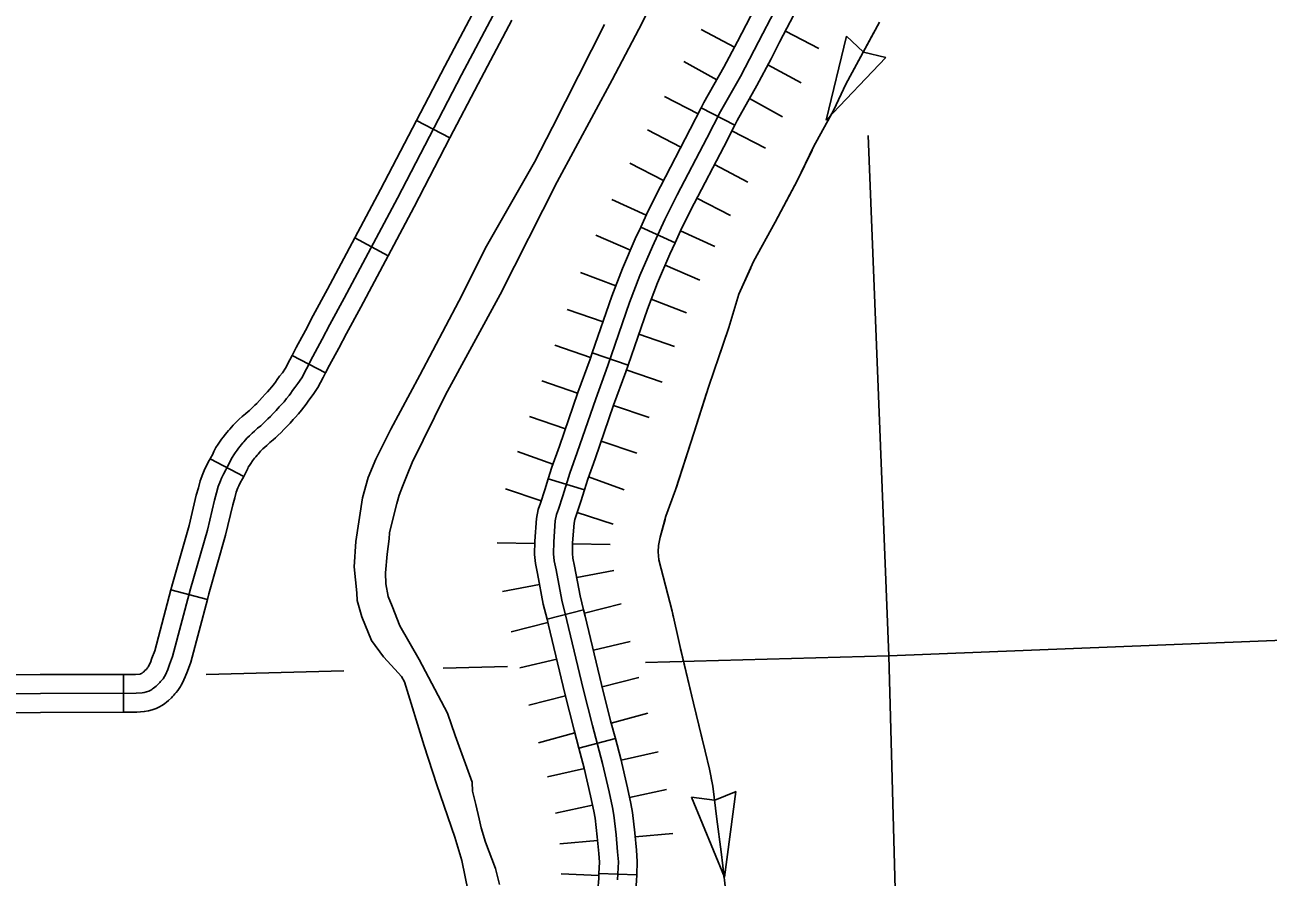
# Model space of a CAD drawing. Extents: x 1720274 to 1751788, y 372074 to 391887.
# Drawn here: x 1732926 to 1733706, y 376008 to 376543 of the extents above; entities that cross this region are included whole.
import ezdxf

# ---------------------------------------------------------------- set-up
doc = ezdxf.new("R2010")
doc.units = 0
for name, color, linetype in [('Level 29', 7, 'Continuous'), ('Level 32', 7, 'Continuous'), ('Level 35', 7, 'Continuous'), ('Level 43', 7, 'Continuous'), ('Level 5', 7, 'Continuous')]:
    doc.layers.add(name, color=color, linetype=linetype)

msp = doc.modelspace()

# ---------------------------------------------------------------- linework, layer by layer
at = {"layer": 'Level 29'}
for p, q in [((1733350.32, 376539.9), (1733371.24, 376528.75)), ((1733350.32, 376539.9), (1733371.24, 376528.75)), ((1733403.15, 376538.76), (1733424.2, 376527.87)), ((1733339.38, 376519.81), (1733360.04, 376508.18)), ((1733392.15, 376517.61), (1733413.07, 376506.46)), ((1733392.15, 376517.61), (1733413.07, 376506.46)), ((1733327.37, 376497.84), (1733348.45, 376487)), ((1733380.69, 376496.56), (1733401.34, 376484.93)), ((1733316.56, 376476.98), (1733337.58, 376466.02)), ((1733316.56, 376476.98), (1733337.58, 376466.02)), ((1733369.53, 376476.16), (1733390.6, 376465.32)), ((1733305.6, 376455.97), (1733326.61, 376445.01)), ((1733358.59, 376455.06), (1733379.6, 376444.1)), ((1733358.59, 376455.06), (1733379.6, 376444.1)), ((1733294.15, 376433.1), (1733315.71, 376423.26)), ((1733347.63, 376434.04), (1733368.64, 376423.08)), ((1733284.17, 376410.85), (1733305.92, 376401.43)), ((1733284.17, 376410.85), (1733305.92, 376401.43)), ((1733337.28, 376413.43), (1733358.84, 376403.59)), ((1733274.62, 376387.44), (1733296.77, 376379)), ((1733327.67, 376392.01), (1733349.42, 376382.6)), ((1733327.67, 376392.01), (1733349.42, 376382.6)), ((1733318.92, 376370.56), (1733341.07, 376362.13)), ((1733266.3, 376364.1), (1733288.7, 376356.34)), ((1733311.09, 376348.58), (1733333.48, 376340.82)), ((1733258.54, 376341.7), (1733280.94, 376333.94)), ((1733258.54, 376341.7), (1733280.94, 376333.94)), ((1733303.33, 376326.19), (1733325.73, 376318.43)), ((1733303.33, 376326.19), (1733325.73, 376318.43)), ((1733250.35, 376319.34), (1733272.77, 376311.65)), ((1733295.19, 376303.97), (1733317.61, 376296.29)), ((1733242.66, 376296.92), (1733265.08, 376289.23)), ((1733287.5, 376281.55), (1733309.92, 376273.87)), ((1733234.99, 376275.01), (1733257.3, 376267.02)), ((1733234.99, 376275.01), (1733257.3, 376267.02)), ((1733279.61, 376259.03), (1733301.92, 376251.04)), ((1733279.61, 376259.03), (1733301.92, 376251.04)), ((1733227.48, 376251.54), (1733249.99, 376244.15)), ((1733272.51, 376236.75), (1733295.03, 376229.36)), ((1733222.21, 376217.73), (1733245.91, 376217.35)), ((1733269.6, 376216.97), (1733293.3, 376216.59)), ((1733272.19, 376195.9), (1733295.48, 376200.26)), ((1733272.19, 376195.9), (1733295.48, 376200.26)), ((1733225.59, 376187.19), (1733248.89, 376191.55)), ((1733225.59, 376187.19), (1733248.89, 376191.55)), ((1733277.1, 376173.51), (1733300.07, 376179.36)), ((1733231.17, 376161.82), (1733254.13, 376167.67)), ((1733282.68, 376150.3), (1733305.73, 376155.81)), ((1733236.58, 376139.28), (1733259.63, 376144.79)), ((1733288.18, 376127.37), (1733311.17, 376133.11)), ((1733288.18, 376127.37), (1733311.17, 376133.11)), ((1733242.19, 376115.88), (1733265.18, 376121.63)), ((1733242.19, 376115.88), (1733265.18, 376121.63)), ((1733293.9, 376104.6), (1733316.78, 376110.78)), ((1733248.14, 376092.24), (1733271.02, 376098.42)), ((1733300.17, 376081.24), (1733323.29, 376086.46)), ((1733253.94, 376070.8), (1733277.05, 376076.02)), ((1733305.35, 376057.95), (1733328.53, 376062.88)), ((1733305.35, 376057.95), (1733328.53, 376062.88)), ((1733258.98, 376048.11), (1733282.17, 376053.03)), ((1733258.98, 376048.11), (1733282.17, 376053.03)), ((1733308.91, 376033.14), (1733332.51, 376035.31)), ((1733261.71, 376028.81), (1733285.31, 376030.97)), ((1733262.44, 376009.96), (1733286.12, 376008.93))]:
    msp.add_line(p, q, dxfattribs=at)
msp.add_lwpolyline([(1733408.28, 376574.45), (1733389.03, 376537.25), (1733383.66, 376526.88), (1733374.89, 376510.41), (1733362.46, 376488.33), (1733353.93, 376471.74), (1733335.28, 376436), (1733327.48, 376420.51), (1733319.8, 376403.67), (1733311.88, 376385.38), (1733305.42, 376368.42), (1733291.77, 376329.02), (1733284.1, 376308.16), (1733272.52, 376274.37), (1733267.89, 376261.44), (1733263.5, 376247.29), (1733260.7, 376238.75), (1733259.48, 376235.46), (1733258.75, 376231.44), (1733257.77, 376218.26), (1733257.65, 376210.7), (1733258.02, 376206.43), (1733259.23, 376200.7), (1733262.77, 376181.79), (1733266.06, 376168.86), (1733276.3, 376126.04), (1733282.02, 376103.11), (1733288.48, 376079.2), (1733292.5, 376061.39), (1733294.58, 376051.63), (1733295.55, 376046.75), (1733296.89, 376034.43), (1733297.87, 376023.82), (1733298.35, 376017.48), (1733297.87, 376006.26)], dxfattribs=at)
at = {"layer": 'Level 32'}
for p, q in [((1733371.45, 376479.9), (1733350.37, 376490.73)), ((1733171.66, 376482.77), (1733192.68, 376471.83)), ((1733333.9, 376406.03), (1733312.34, 376415.87)), ((1733132.9, 376409.03), (1733153.81, 376397.88)), ((1733093.63, 376335.32), (1733114.64, 376324.34)), ((1733304.4, 376329.26), (1733282, 376337.02)), ((1733042.27, 376270.47), (1733063.23, 376259.41)), ((1733277.02, 376250.88), (1733254.38, 376257.89)), ((1733017.54, 376188.22), (1733040.44, 376182.12)), ((1733276.53, 376175.74), (1733253.57, 376169.9)), ((1732987.74, 376135.09), (1732987.78, 376111.39)), ((1733296.51, 376094.93), (1733273.63, 376088.75)), ((1733309.86, 376009.26), (1733286.18, 376010.29))]:
    msp.add_line(p, q, dxfattribs=at)
for points in [[(1733670.44, 377442.91), (1733669.99, 377434.35), (1733669.99, 377420.52), (1733669.81, 377418.84), (1733669.45, 377417.81), (1733649.12, 377376.56), (1733625.29, 377328.27), (1733603.47, 377288.77), (1733590.38, 377261.02), (1733550.97, 377185.6), (1733504.46, 377097.54), (1733477.12, 377043.29), (1733436.18, 376964.02), (1733374.54, 376842.73), (1733319.84, 376739.6), (1733289.08, 376681.5), (1733264.51, 376633.27), (1733199.85, 376511.29), (1733159.64, 376434.01), (1733126.2, 376371.27)], [(1733297.87, 376006.26), (1733298.35, 376017.48), (1733297.87, 376023.82), (1733296.89, 376034.43), (1733295.55, 376046.75), (1733294.58, 376051.63), (1733292.5, 376061.39), (1733288.48, 376079.2), (1733282.02, 376103.11), (1733276.3, 376126.04), (1733266.06, 376168.86), (1733262.77, 376181.79), (1733259.23, 376200.7), (1733258.02, 376206.43), (1733257.65, 376210.7), (1733257.77, 376218.26), (1733258.75, 376231.44), (1733259.48, 376235.46), (1733260.7, 376238.75), (1733263.5, 376247.29), (1733267.89, 376261.44), (1733272.52, 376274.37), (1733284.1, 376308.16), (1733291.77, 376329.02), (1733305.42, 376368.42), (1733311.88, 376385.38), (1733319.8, 376403.67), (1733327.48, 376420.51), (1733335.28, 376436), (1733353.93, 376471.74), (1733362.46, 376488.33), (1733374.89, 376510.41), (1733383.66, 376526.88), (1733389.03, 376537.25), (1733408.28, 376574.45)], [(1733350.37, 376490.73), (1733352.02, 376493.95), (1733364.5, 376516.1), (1733373.17, 376532.39), (1733378.5, 376542.69), (1733389.7, 376564.33)], [(1733210.51, 376556.7), (1733189.36, 376516.8), (1733171.66, 376482.77)], [(1733371.45, 376479.9), (1733372.89, 376482.71), (1733385.28, 376504.72), (1733394.16, 376521.37), (1733399.55, 376531.8), (1733410.75, 376553.44)], [(1733231.45, 376545.6), (1733210.35, 376505.78), (1733192.68, 376471.83)], [(1733312.34, 376415.87), (1733316.79, 376425.63), (1733324.74, 376441.41), (1733343.41, 376477.19), (1733350.37, 376490.73)], [(1733171.66, 376482.77), (1733149.15, 376439.53), (1733132.9, 376409.03)], [(1733333.9, 376406.03), (1733338.17, 376415.38), (1733345.83, 376430.59), (1733364.45, 376466.29), (1733371.45, 376479.9)], [(1733192.68, 376471.83), (1733170.12, 376428.49), (1733153.81, 376397.88)], [(1733282, 376337.02), (1733294.29, 376372.47), (1733300.9, 376389.84), (1733308.97, 376408.49), (1733312.34, 376415.87)], [(1733132.9, 376409.03), (1733115.76, 376376.88), (1733106.74, 376360.27), (1733101.93, 376350.99), (1733096.18, 376340.21), (1733093.63, 376335.32)], [(1733304.4, 376329.26), (1733316.56, 376364.37), (1733322.86, 376380.91), (1733330.63, 376398.86), (1733333.9, 376406.03)], [(1733153.81, 376397.88), (1733136.64, 376365.65), (1733127.68, 376349.15), (1733122.9, 376339.96), (1733117.14, 376329.15), (1733114.64, 376324.34)], [(1733126.2, 376371.27), (1733117.21, 376354.71), (1733112.42, 376345.47), (1733106.66, 376334.68), (1733102.65, 376326.99), (1733099.61, 376321.31), (1733097.15, 376317.59), (1733095.26, 376315.12), (1733093.94, 376313.34), (1733092.78, 376311.59), (1733091.69, 376310.21), (1733090.1, 376308.29), (1733088.55, 376306.23), (1733086.83, 376304.39), (1733085.51, 376303.02), (1733083.57, 376300.78), (1733081.73, 376298.89), (1733079.96, 376296.99), (1733078.47, 376295.5), (1733076.58, 376293.73), (1733074.97, 376292.18), (1733073.88, 376291.14), (1733071.99, 376289.6), (1733070.04, 376287.88), (1733068.44, 376286.56), (1733066.83, 376284.95), (1733065.29, 376283.34), (1733064.31, 376282.31), (1733063.34, 376281.16), (1733062.65, 376280.42), (1733061.73, 376279.27), (1733060.93, 376278.35), (1733059.9, 376277.04), (1733059.1, 376275.89), (1733057.9, 376274.17), (1733057.04, 376272.91), (1733055.95, 376271.3), (1733055.09, 376269.69), (1733054.23, 376267.8), (1733053.14, 376265.68), (1733052.05, 376263.61), (1733050.45, 376260.75), (1733049.3, 376258.28), (1733048.61, 376256.62), (1733047.29, 376253.06), (1733046.26, 376249.16), (1733044.94, 376244.51), (1733040.41, 376225.62), (1733029.94, 376188.75), (1733018.65, 376146.37), (1733016.73, 376141.26), (1733015.62, 376138.11), (1733014.06, 376134.9), (1733013.61, 376133.92), (1733013.39, 376133.56), (1733013.04, 376132.96), (1733012.63, 376132.45), (1733011.87, 376131.53), (1733011.07, 376130.67), (1733010.63, 376130.13), (1733009.93, 376129.46), (1733009.23, 376128.63), (1733008.34, 376127.77), (1733007.5, 376127.13), (1733006.65, 376126.46), (1733006.09, 376126.07), (1733005.48, 376125.65), (1733004.88, 376125.29), (1733003.61, 376124.69), (1733002.15, 376124.15), (1733000.81, 376123.77), (1732999.43, 376123.53), (1732995.67, 376123.26), (1732935.63, 376123.15), (1732876.53, 376122.6)], [(1733093.63, 376335.32), (1733092.17, 376332.53), (1733089.42, 376327.39), (1733087.49, 376324.47), (1733085.79, 376322.25), (1733084.23, 376320.14), (1733083.17, 376318.54), (1733082.48, 376317.67), (1733080.79, 376315.64), (1733079.46, 376313.85), (1733078.23, 376312.54), (1733076.76, 376311.01), (1733074.84, 376308.8), (1733073.16, 376307.07), (1733071.44, 376305.24), (1733070.21, 376304.01), (1733068.4, 376302.31), (1733066.78, 376300.74), (1733066.04, 376300.04), (1733064.31, 376298.62), (1733062.36, 376296.9), (1733060.47, 376295.34), (1733058.37, 376293.25), (1733056.71, 376291.52), (1733055.48, 376290.22), (1733054.46, 376289.02), (1733053.66, 376288.14), (1733052.64, 376286.87), (1733051.8, 376285.91), (1733050.37, 376284.09), (1733049.39, 376282.68), (1733048.14, 376280.9), (1733047.23, 376279.57), (1733045.79, 376277.44), (1733044.46, 376274.95), (1733043.56, 376272.96), (1733042.63, 376271.15), (1733042.27, 376270.47)], [(1733254.38, 376257.89), (1733256.64, 376265.2), (1733261.33, 376278.29), (1733272.93, 376312.13), (1733280.61, 376333.01), (1733282, 376337.02)], [(1733114.63, 376324.34), (1733113.12, 376321.45), (1733109.8, 376315.24), (1733106.8, 376310.7), (1733104.72, 376307.98), (1733103.65, 376306.54), (1733102.39, 376304.63), (1733100.9, 376302.75), (1733099.4, 376300.95), (1733097.64, 376298.6), (1733095.44, 376296.25), (1733094.27, 376295.02), (1733092.3, 376292.76), (1733090.31, 376290.71), (1733088.47, 376288.75), (1733086.72, 376287), (1733084.75, 376285.14), (1733083.16, 376283.61), (1733081.72, 376282.25), (1733079.67, 376280.57), (1733077.73, 376278.85), (1733076.41, 376277.77), (1733075.29, 376276.65), (1733073.86, 376275.17), (1733073.14, 376274.4), (1733072.21, 376273.31), (1733071.65, 376272.69), (1733070.83, 376271.67), (1733070.07, 376270.8), (1733069.43, 376269.99), (1733068.81, 376269.1), (1733067.65, 376267.44), (1733066.84, 376266.25), (1733066.1, 376265.16), (1733065.72, 376264.44), (1733064.9, 376262.64), (1733063.65, 376260.21), (1733063.23, 376259.41)], [(1733277.02, 376250.88), (1733279.13, 376257.69), (1733283.7, 376270.45), (1733295.26, 376304.19), (1733302.93, 376325.04), (1733304.4, 376329.26)], [(1733042.27, 376270.47), (1733041.64, 376269.27), (1733039.89, 376266.14), (1733038.45, 376263.04), (1733037.58, 376260.94), (1733035.98, 376256.64), (1733034.83, 376252.29), (1733033.48, 376247.52), (1733028.94, 376228.62), (1733018.52, 376191.9), (1733017.54, 376188.22)], [(1733063.23, 376259.41), (1733062.46, 376257.96), (1733061, 376255.35), (1733060.15, 376253.52), (1733059.65, 376252.29), (1733058.6, 376249.48), (1733057.69, 376246.03), (1733056.41, 376241.51), (1733051.87, 376222.61), (1733041.37, 376185.61), (1733040.44, 376182.12)], [(1733253.57, 376169.9), (1733251.19, 376179.24), (1733247.61, 376198.37), (1733246.27, 376204.68), (1733245.79, 376210.29), (1733245.93, 376218.79), (1733246.98, 376232.94), (1733248, 376238.6), (1733249.51, 376242.66), (1733252.21, 376250.9), (1733254.38, 376257.89)], [(1733276.53, 376175.74), (1733274.35, 376184.34), (1733270.86, 376203.02), (1733269.76, 376208.17), (1733269.51, 376211.11), (1733269.61, 376217.73), (1733270.52, 376229.94), (1733270.95, 376232.32), (1733271.89, 376234.85), (1733274.79, 376243.69), (1733277.02, 376250.88)], [(1733017.54, 376188.22), (1733007.36, 376150), (1733005.59, 376145.32), (1733004.66, 376142.68), (1733003.33, 376139.94), (1733003.2, 376139.64), (1733002.94, 376139.33), (1733002.14, 376138.46), (1733001.93, 376138.21), (1733001.29, 376137.59), (1733000.58, 376136.76), (1733000.22, 376136.48), (1732999.58, 376135.98), (1732999.35, 376135.82), (1732999.22, 376135.72), (1732999, 376135.62), (1732998.46, 376135.42), (1732998.18, 376135.34), (1732998, 376135.31), (1732995.23, 376135.11), (1732987.74, 376135.09)], [(1733040.44, 376182.12), (1733029.95, 376142.75), (1733027.86, 376137.2), (1733026.57, 376133.54), (1733024.79, 376129.86), (1733024.08, 376128.31), (1733023.56, 376127.47), (1733022.83, 376126.21), (1733021.8, 376124.94), (1733020.79, 376123.72), (1733020.01, 376122.87), (1733019.33, 376122.05), (1733018.57, 376121.33), (1733017.89, 376120.52), (1733016.09, 376118.78), (1733014.77, 376117.77), (1733013.71, 376116.93), (1733012.83, 376116.32), (1733011.86, 376115.66), (1733010.45, 376114.82), (1733008.22, 376113.76), (1733005.84, 376112.88), (1733003.45, 376112.2), (1733000.86, 376111.76), (1732996.11, 376111.41), (1732987.78, 376111.39)], [(1733296.51, 376094.93), (1733293.49, 376106.09), (1733287.81, 376128.86), (1733277.56, 376171.7), (1733276.53, 376175.74)], [(1733273.63, 376088.75), (1733270.55, 376100.13), (1733264.78, 376123.23), (1733254.55, 376166.02), (1733253.57, 376169.9)], [(1732987.74, 376135.09), (1732935.56, 376135), (1732904.23, 376134.71)], [(1732987.78, 376111.39), (1732935.69, 376111.3), (1732904.45, 376111.01)], [(1733286.18, 376010.29), (1733286.48, 376017.28), (1733286.06, 376022.83), (1733285.1, 376033.25), (1733283.83, 376044.95), (1733282.97, 376049.24), (1733280.93, 376058.86), (1733276.98, 376076.35), (1733273.63, 376088.75)], [(1733309.86, 376009.26), (1733310.22, 376017.68), (1733309.68, 376024.82), (1733308.68, 376035.62), (1733307.27, 376048.56), (1733306.18, 376054.02), (1733304.08, 376063.93), (1733299.99, 376082.05), (1733296.51, 376094.93)], [(1733267.8, 375932.92), (1733268.98, 375936.26), (1733277.12, 375959.2), (1733281.34, 375975.71), (1733283.44, 375985.13), (1733284.77, 375992.83), (1733285.45, 375999.99), (1733286.04, 376007), (1733286.18, 376010.29)], [(1733290.14, 375925.01), (1733291.32, 375928.35), (1733299.81, 375952.28), (1733304.4, 375970.2), (1733306.69, 375980.54), (1733308.28, 375989.67), (1733309.06, 375997.88), (1733309.7, 376005.51), (1733309.86, 376009.26)]]:
    msp.add_lwpolyline(points, dxfattribs=at)
at = {"layer": 'Level 35'}
for points in [[(1733337.66, 376592.22), (1733311.16, 376540.04), (1733294.42, 376508.27), (1733259.9, 376444.22), (1733224.16, 376373.54), (1733189.81, 376310.54), (1733168.89, 376268.13), (1733165.75, 376260.28), (1733162.96, 376253.12), (1733160.87, 376247.54), (1733159.3, 376242.3), (1733155.81, 376228.34), (1733154.77, 376223.98), (1733154.59, 376220.14), (1733153.2, 376210.54), (1733152.15, 376198.85), (1733152.5, 376192.04), (1733153.9, 376184.02), (1733156.34, 376177.91), (1733161.22, 376165.69), (1733173.42, 376144.4), (1733191.03, 376110.72), (1733195.92, 376096.76), (1733206.55, 376067.44), (1733206.9, 376061.85), (1733208.82, 376053.47), (1733211.08, 376044.4), (1733212.3, 376038.81), (1733214.92, 376029.91), (1733221.2, 376013.33), (1733223.81, 376003.39)], [(1733204.06, 375999), (1733200.21, 376018.26), (1733195.68, 376032.98), (1733184.37, 376065.83), (1733176.45, 376090.3), (1733164.23, 376130.39), (1733162.19, 376133.79), (1733158.11, 376138.32), (1733150.87, 376146.25), (1733143.4, 376156.45), (1733137.29, 376171.17), (1733134.35, 376181.59), (1733134.12, 376186.35), (1733132.54, 376202.66), (1733133.67, 376218.52), (1733137.75, 376245.93), (1733141.37, 376258.61), (1733146.12, 376270.17), (1733155.63, 376288.97), (1733173.73, 376322.95), (1733198.17, 376369.39), (1733215.6, 376403.82), (1733245.7, 376456.61), (1733257.02, 376478.58), (1733289.61, 376542.92)]]:
    msp.add_lwpolyline(points, dxfattribs=at)
at = {"layer": 'Level 43'}
for p, q in [((1733428.84, 376483), (1733441.51, 376535.72)), ((1733441.51, 376535.72), (1733451.98, 376525.78)), ((1733466.17, 376522.33), (1733452.14, 376525.7)), ((1733428.84, 376483), (1733466.17, 376522.33)), ((1733365.03, 376007.97), (1733344.23, 376058.04)), ((1733344.32, 376058.15), (1733358.63, 376056.19)), ((1733372.17, 376061.66), (1733358.81, 376056.21)), ((1733365.03, 376007.97), (1733372.06, 376061.74))]:
    msp.add_line(p, q, dxfattribs=at)
for points in [[(1733462.25, 376544.51), (1733441.05, 376505.47), (1733433.65, 376489.45), (1733420.84, 376466.22), (1733410.44, 376444.8), (1733396.64, 376418.97), (1733383.24, 376394.35), (1733374.04, 376373.72), (1733367.64, 376352.9), (1733355.04, 376316.06), (1733345.83, 376287.23), (1733334.23, 376250.99), (1733328.23, 376234.37), (1733324.63, 376221.36), (1733323.43, 376215.95), (1733323.23, 376212.15), (1733323.83, 376206.94), (1733332.03, 376174.91), (1733336.87, 376153.34), (1733345.51, 376117.15), (1733352.86, 376086.87), (1733355.6, 376075.63), (1733357.61, 376064.96), (1733360.21, 376044.34), (1733362.94, 376023.72), (1733363.81, 376014.92), (1733365.68, 375998.63)], [(1733458.7, 376537.98), (1733441.05, 376505.47), (1733433.65, 376489.45), (1733429.82, 376482.51)], [(1733419.86, 376464.19), (1733410.44, 376444.8), (1733405.86, 376436.22)], [(1733405.86, 376436.22), (1733396.64, 376418.97), (1733391.03, 376408.67)], [(1733381.39, 376390.19), (1733374.04, 376373.72), (1733367.64, 376352.9), (1733360.27, 376331.37)], [(1733353.62, 376311.61), (1733345.83, 376287.23), (1733334.56, 376252.01)], [(1733327.67, 376232.34), (1733324.63, 376221.36), (1733323.43, 376215.95), (1733323.23, 376212.15), (1733323.83, 376206.94), (1733332.03, 376174.91), (1733332.8, 376171.47)], [(1733337.4, 376151.13), (1733345.51, 376117.15), (1733352.03, 376090.3)], [(1733356.67, 376069.97), (1733357.61, 376064.96), (1733360.21, 376044.34), (1733362.94, 376023.72), (1733363.81, 376014.92), (1733364.61, 376007.92)]]:
    msp.add_lwpolyline(points, dxfattribs=at)
at = {"layer": 'Level 5'}
for points in [[(1733455.17, 376473.26), (1733468.17, 376146.69)], [(1733468.17, 376146.69), (1733926.34, 376165.07)], [(1733315.46, 376142.53), (1733468.17, 376146.69)], [(1733468.17, 376146.69), (1733489.48, 375361.29)], [(1733039.58, 376135), (1733126.14, 376137.36)], [(1733188.34, 376139.06), (1733228.79, 376140.16)]]:
    msp.add_lwpolyline(points, dxfattribs=at)

# ---------------------------------------------------------------- texts
at = {"layer": 'Level 35'}
msp.add_text('COUNTY', height=66.739, rotation=67.85015, dxfattribs=at).set_placement((1733748.03, 375755.33))

doc.saveas('drawing.dxf')
